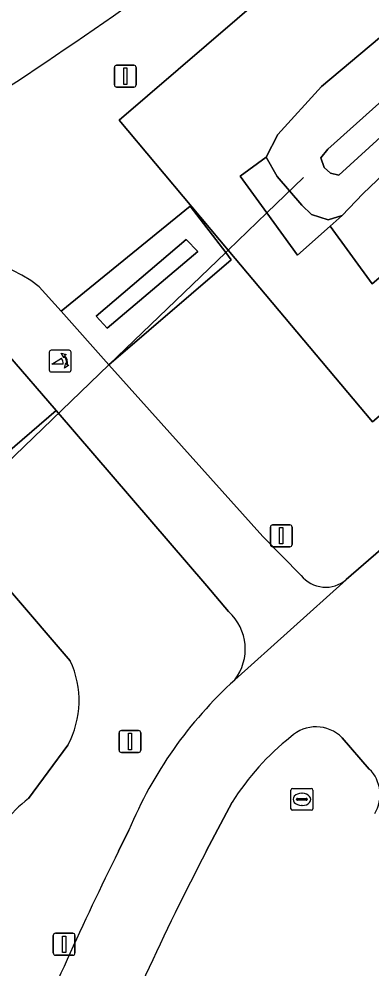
# Model space of a CAD drawing. Extents: x 155018 to 156648, y 383979 to 385733.
# Drawn here: x 156118.48 to 156134.6, y 384244.66 to 384288.07 of the extents above; entities that cross this region are included whole.
import ezdxf

# ---------------------------------------------------------------- set-up
doc = ezdxf.new("R2010")
doc.units = 0
for name, color, linetype in [('IMGEO_Berm_groen', 7, 'Continuous'), ('IMGEO_Duiker', 7, 'Continuous'), ('IMGEO_Fietspad_gesloten', 7, 'Continuous'), ('IMGEO_Groenvoorziening', 7, 'Continuous'), ('IMGEO_Lichtmast', 7, 'Continuous'), ('IMGEO_Loofbos', 7, 'Continuous'), ('IMGEO_Oever', 7, 'Continuous'), ('IMGEO_Poller', 7, 'Continuous'), ('IMGEO_Rijbaan_lokaal_gesloten', 7, 'Continuous'), ('IMGEO_Rioolput', 7, 'Continuous'), ('IMGEO_Terreindeel_gesloten', 7, 'Continuous'), ('IMGEO_Verkeersbordpaal', 7, 'Continuous'), ('IMGEO_Waterloop', 7, 'Continuous')]:
    doc.layers.add(name, color=color, linetype=linetype)

msp = doc.modelspace()

# ---------------------------------------------------------------- linework, layer by layer
at = {"layer": 'IMGEO_Berm_groen'}
for points in [[(156214.35, 384338.025), (156134.617, 384269.644), (156128.031, 384277.497), (156123.05, 384283.437), (156200.868, 384350.384)], [(156133.424, 384262.426), (156142.806, 384270.572), (156179.673, 384302.64), (156225.198, 384342.177)], [(156119.396, 384275.823), (156120.399, 384274.701), (156126.291, 384279.514), (156127.917, 384277.387), (156128.166, 384277.061), (156122.588, 384272.255), (156129.613, 384264.401), (156131.363, 384262.618)], [(156134.475, 384253.763), (156133.234, 384255.195)], [(156128.218, 384252.245), (156127.028, 384250)]]:
    msp.add_lwpolyline(points, dxfattribs=at)
for centre, radius, start, end in [((156036.956, 384414.832), 147.75, 295.82436, 308.17341), ((156043.379, 384405.07), 136.734, 296.97624, 304.76505), ((155974.624, 384501.293), 259.53, 302.45491, 306.22741), ((156115.664, 384271.127), 5.998, 51.5269, 122.4441), ((156132.487, 384263.525), 1.444, 218.9063, 310.4492), ((156132.043, 384254.024), 1.67, 44.5093, 133.5329), ((156137.941, 384246.238), 11.428, 128.0734, 148.2918), ((156133.325, 384252.59), 1.643, 328.2491, 45.5717), ((156248.899, 384186.806), 137.28, 152.59191, 157.86288)]:
    msp.add_arc(centre, radius, start, end, dxfattribs=at)
at = {"layer": 'IMGEO_Duiker'}
msp.add_lwpolyline([(156113.08, 384262.046), (156113.675, 384263.671), (156115.251, 384265.189), (156122.588, 384272.255), (156127.917, 384277.387), (156128.031, 384277.497), (156129.797, 384279.198), (156131.476, 384280.815)], dxfattribs=at)
at = {"layer": 'IMGEO_Fietspad_gesloten'}
for points in [[(156192.925, 384309.395), (156227.605, 384339.354), (156225.198, 384342.177), (156179.673, 384302.64), (156142.806, 384270.572), (156133.424, 384262.426), (156133.419, 384262.42), (156128.329, 384257.837)], [(156122.588, 384272.255), (156120.399, 384274.701), (156119.396, 384275.823)], [(156117.821, 384272.894), (156117.972, 384272.719), (156120.169, 384270.161), (156127.057, 384262.14), (156128.048, 384260.964)], [(156131.363, 384262.618), (156129.613, 384264.401), (156122.588, 384272.255)], [(156128.329, 384257.837), (156133.419, 384262.42), (156133.424, 384262.426)], [(156133.234, 384255.195), (156134.475, 384253.763)], [(156127.028, 384250), (156128.218, 384252.245)], [(156123.495, 384250.961), (156123.018, 384250)]]:
    msp.add_lwpolyline(points, dxfattribs=at)
for centre, radius, start, end in [((156115.664, 384271.127), 5.998, 51.5269, 122.4441), ((156132.487, 384263.525), 1.444, 218.9063, 310.4492), ((156126.499, 384259.249), 2.311, 322.3469, 47.923), ((156141.325, 384243.563), 19.303, 132.3171, 157.4665), ((156132.043, 384254.024), 1.67, 44.5093, 133.5329), ((156137.941, 384246.238), 11.428, 128.0734, 148.2918), ((156133.325, 384252.59), 1.643, 328.2491, 45.5717), ((156278.192, 384173.579), 172.972, 153.78047, 157.41123), ((156248.899, 384186.806), 137.28, 152.59191, 157.86288)]:
    msp.add_arc(centre, radius, start, end, dxfattribs=at)
at = {"layer": 'IMGEO_Groenvoorziening'}
for points in [[(156215.271, 384350.586), (156212.547, 384348.449), (156209.975, 384346.566), (156206.373, 384343.345), (156196.913, 384334.897), (156187.241, 384326.576), (156180.422, 384320.643), (156174.984, 384315.679), (156163.418, 384306.011), (156157.275, 384300.791), (156150.71, 384295.249), (156140.606, 384286.194), (156134.174, 384280.068), (156133.229, 384279.084), (156132.685, 384278.599), (156134.612, 384275.951), (156219.615, 384348.849), (156217.036, 384352.009)], [(156122.588, 384272.255), (156128.166, 384277.061), (156127.917, 384277.387), (156126.291, 384279.514), (156120.399, 384274.701)], [(156122.499, 384273.929), (156122.006, 384274.48), (156126.118, 384277.986), (156126.651, 384277.43)], [(156122.499, 384273.929), (156126.651, 384277.43), (156126.118, 384277.986), (156122.006, 384274.48)], [(156117.197, 384272.086), (156112.863, 384268.545), (156115.278, 384265.941), (156120.169, 384270.161), (156117.972, 384272.719)]]:
    msp.add_lwpolyline(points, close=True, dxfattribs=at)
for points in [[(156128.048, 384260.964), (156127.057, 384262.14), (156120.169, 384270.161), (156115.278, 384265.941), (156112.863, 384268.545), (156117.197, 384272.086), (156116.626, 384272.599), (156116.118, 384272.789), (156115.575, 384272.795), (156114.97, 384272.584), (156110.798, 384270.367), (156115.251, 384265.189), (156120.822, 384258.712)], [(156120.714, 384254.863), (156118.909, 384252.423)], [(156123.018, 384250), (156123.495, 384250.961)]]:
    msp.add_lwpolyline(points, dxfattribs=at)
for centre, radius, start, end in [((156036.956, 384414.832), 147.75, 295.82436, 308.17341), ((156126.499, 384259.249), 2.311, 322.3469, 47.923), ((156116.925, 384256.895), 4.299, 331.7894, 24.9961), ((156141.325, 384243.563), 19.303, 132.3171, 157.4665), ((156124.276, 384245.819), 8.509, 129.0988, 150.5728), ((156278.192, 384173.579), 172.972, 153.78047, 157.41123)]:
    msp.add_arc(centre, radius, start, end, dxfattribs=at)
at = {"layer": 'IMGEO_Lichtmast'}
for p, q in [((156122.938, 384285.955), (156123.728, 384285.955)), ((156123.728, 384285.955), (156122.938, 384285.955)), ((156122.838, 384285.055), (156122.838, 384285.855)), ((156122.838, 384285.855), (156122.838, 384285.055)), ((156123.828, 384285.855), (156123.828, 384285.055)), ((156123.828, 384285.055), (156123.828, 384285.855)), ((156123.728, 384284.955), (156122.938, 384284.955)), ((156122.938, 384284.955), (156123.728, 384284.955)), ((156120.045, 384245.35), (156120.045, 384246.15)), ((156120.045, 384246.15), (156120.045, 384245.35)), ((156120.145, 384246.25), (156120.935, 384246.25)), ((156120.935, 384246.25), (156120.145, 384246.25)), ((156121.035, 384246.15), (156121.035, 384245.35)), ((156121.035, 384245.35), (156121.035, 384246.15)), ((156120.935, 384245.25), (156120.145, 384245.25)), ((156120.145, 384245.25), (156120.935, 384245.25))]:
    msp.add_line(p, q, dxfattribs=at)
for points in [[(156123.258, 384285.83), (156123.408, 384285.83), (156123.408, 384285.08), (156123.258, 384285.08), (156123.258, 384285.83)], [(156120.465, 384246.125), (156120.615, 384246.125), (156120.615, 384245.375), (156120.465, 384245.375), (156120.465, 384246.125)]]:
    msp.add_lwpolyline(points, dxfattribs=at)
for centre, start, end in [((156122.938, 384285.855), 90, 180), ((156122.938, 384285.855), 90, 180), ((156123.728, 384285.855), 0, 90), ((156123.728, 384285.855), 360, 90), ((156122.938, 384285.055), 180, 270), ((156122.938, 384285.055), 180, 270), ((156123.728, 384285.055), 270, 0), ((156123.728, 384285.055), 270, 0), ((156120.145, 384246.15), 90, 180), ((156120.145, 384246.15), 90, 180), ((156120.935, 384246.15), 0, 90), ((156120.935, 384246.15), 360, 90), ((156120.145, 384245.35), 180, 270), ((156120.145, 384245.35), 180, 270), ((156120.935, 384245.35), 270, 0), ((156120.935, 384245.35), 270, 0)]:
    msp.add_arc(centre, 0.1, start, end, dxfattribs=at)
at = {"layer": 'IMGEO_Loofbos'}
for points in [[(156200.868, 384350.384), (156123.05, 384283.437), (156128.031, 384277.497), (156134.617, 384269.644), (156214.35, 384338.025)], [(156219.615, 384348.849), (156134.612, 384275.951), (156132.685, 384278.599), (156131.193, 384277.268), (156129.797, 384279.198), (156128.58, 384280.881), (156129.772, 384281.752), (156130.302, 384282.781), (156132.287, 384284.982), (156139.385, 384290.959), (156152.183, 384302.46), (156162.617, 384311.194), (156171.849, 384319.297), (156184.37, 384330.235)], [(156120.822, 384258.712), (156115.251, 384265.189), (156110.798, 384270.367), (156110.375, 384270.859)], [(156118.909, 384252.423), (156120.714, 384254.863)]]:
    msp.add_lwpolyline(points, dxfattribs=at)
for centre, radius, start, end in [((156116.925, 384256.895), 4.299, 331.7894, 24.9961), ((156124.276, 384245.819), 8.509, 129.0988, 150.5728)]:
    msp.add_arc(centre, radius, start, end, dxfattribs=at)
at = {"layer": 'IMGEO_Oever'}
for points in [[(156195.464, 384334.904), (156181.997, 384323.59), (156169.405, 384313.011), (156161.324, 384305.768), (156145.565, 384292.339), (156133.088, 384280.926), (156132.697, 384281.013), (156132.414, 384281.275), (156132.266, 384281.719), (156132.575, 384282.11), (156145.684, 384293.88), (156164.233, 384310.018), (156183.045, 384326.001)], [(156184.37, 384330.235), (156171.849, 384319.297), (156162.617, 384311.194), (156152.183, 384302.46), (156139.385, 384290.959), (156132.287, 384284.982), (156130.302, 384282.781), (156129.772, 384281.752), (156130.266, 384280.865), (156131.389, 384279.552), (156131.842, 384279.126), (156132.591, 384278.885), (156133.229, 384279.084), (156134.174, 384280.068), (156140.606, 384286.194), (156150.71, 384295.249), (156157.275, 384300.791), (156163.418, 384306.011), (156174.984, 384315.679), (156180.422, 384320.643), (156187.241, 384326.576)]]:
    msp.add_lwpolyline(points, dxfattribs=at)
at = {"layer": 'IMGEO_Poller'}
for p, q in [((156120.762, 384272.922), (156119.954, 384272.922)), ((156120.762, 384272.922), (156119.954, 384272.922)), ((156119.86, 384272.827), (156119.86, 384272.02)), ((156119.86, 384272.827), (156119.86, 384272.02)), ((156120.856, 384272.02), (156120.856, 384272.827)), ((156120.856, 384272.02), (156120.856, 384272.827)), ((156119.954, 384271.925), (156120.762, 384271.925)), ((156119.954, 384271.925), (156120.762, 384271.925))]:
    msp.add_line(p, q, dxfattribs=at)
for points in [[(156120.495, 384272.278), (156119.982, 384272.278), (156120.412, 384272.553)], [(156120.539, 384272.651), (156120.527, 384272.578), (156120.402, 384272.783)], [(156120.402, 384272.783), (156120.633, 384272.717), (156120.562, 384272.685)], [(156120.555, 384272.106), (156120.621, 384272.337), (156120.651, 384272.269)], [(156120.687, 384272.242), (156120.759, 384272.231), (156120.555, 384272.106)]]:
    msp.add_lwpolyline(points, dxfattribs=at)
for centre, radius, start, end in [((156119.954, 384272.827), 0.0946, 90, 180), ((156119.954, 384272.827), 0.0946, 90, 180), ((156120.762, 384272.827), 0.0946, 0, 90), ((156120.762, 384272.827), 0.0946, 0, 90), ((156120.167, 384272.328), 0.332, 351.3247, 42.4854), ((156120.181, 384272.338), 0.476, 351.7527, 41.1691), ((156120.181, 384272.338), 0.516, 349.3569, 42.2912), ((156119.954, 384272.02), 0.0946, 180, 270), ((156119.954, 384272.02), 0.0946, 180, 270), ((156120.762, 384272.02), 0.0946, 270, 0), ((156120.762, 384272.02), 0.0946, 270, 0)]:
    msp.add_arc(centre, radius, start, end, dxfattribs=at)
at = {"layer": 'IMGEO_Rijbaan_lokaal_gesloten'}
for centre, radius, start, end in [((156043.379, 384405.07), 136.734, 296.97624, 304.76505), ((155974.624, 384501.293), 259.53, 302.45491, 306.22741)]:
    msp.add_arc(centre, radius, start, end, dxfattribs=at)
at = {"layer": 'IMGEO_Rioolput'}
for p, q in [((156130.899, 384251.951), (156130.899, 384252.803)), ((156130.974, 384252.877), (156131.826, 384252.877)), ((156131.387, 384252.657), (156131.412, 384252.657)), ((156131.9, 384252.803), (156131.9, 384251.951)), ((156131.158, 384252.371), (156131.158, 384252.383)), ((156131.596, 384252.334), (156131.198, 384252.334)), ((156131.201, 384252.42), (156131.599, 384252.42)), ((156131.41, 384252.097), (156131.385, 384252.097)), ((156131.642, 384252.383), (156131.642, 384252.371)), ((156131.826, 384251.877), (156130.974, 384251.877))]:
    msp.add_line(p, q, dxfattribs=at)
for points in [[(156130.899, 384251.951), (156130.899, 384252.803)], [(156130.974, 384252.877), (156131.826, 384252.877)], [(156131.9, 384252.803), (156131.9, 384251.951)], [(156131.826, 384251.877), (156130.974, 384251.877)]]:
    msp.add_lwpolyline(points, dxfattribs=at)
for centre, radius, start, end in [((156130.976, 384252.801), 0.0765, 91.552, 178.448), ((156130.976, 384252.801), 0.0765, 91.552, 178.448), ((156131.824, 384252.801), 0.0765, 1.552, 88.448), ((156131.824, 384252.801), 0.0765, 1.552, 88.448), ((156131.198, 384252.38), 0.0403, 85.8775, 175.7526), ((156131.195, 384252.37), 0.0366, 178.938, 274.7102), ((156131.599, 384252.377), 0.043, 264.8664, 352.4533), ((156131.603, 384252.382), 0.0386, 1.7309, 96.639), ((156130.976, 384251.953), 0.0765, 181.552, 268.448), ((156130.976, 384251.953), 0.0765, 181.552, 268.448), ((156131.824, 384251.953), 0.0765, 271.552, 358.448), ((156131.824, 384251.953), 0.0765, 271.552, 358.448)]:
    msp.add_arc(centre, radius, start, end, dxfattribs=at)
for centre, major_axis, ratio, start_param, end_param in [((156131.386, 384252.377), (-0.387, 0.002), 0.722429, 4.712389, 7.853982), ((156131.411, 384252.377), (-0.39, 0.002), 0.717154, 1.570796, 4.712389)]:
    msp.add_ellipse(centre, major_axis=major_axis, ratio=ratio, start_param=start_param, end_param=end_param, dxfattribs=at)
at = {"layer": 'IMGEO_Terreindeel_gesloten'}
msp.add_lwpolyline([(156132.685, 384278.599), (156133.229, 384279.084), (156132.591, 384278.885), (156131.842, 384279.126), (156131.389, 384279.552), (156130.266, 384280.865), (156129.772, 384281.752), (156128.58, 384280.881), (156129.797, 384279.198), (156131.193, 384277.268)], close=True, dxfattribs=at)
at = {"layer": 'IMGEO_Verkeersbordpaal'}
for p, q in [((156129.959, 384264.033), (156129.959, 384264.833)), ((156129.959, 384264.833), (156129.959, 384264.033)), ((156130.059, 384264.933), (156130.849, 384264.933)), ((156130.849, 384264.933), (156130.059, 384264.933)), ((156130.949, 384264.833), (156130.949, 384264.033)), ((156130.949, 384264.033), (156130.949, 384264.833)), ((156130.849, 384263.933), (156130.059, 384263.933)), ((156130.059, 384263.933), (156130.849, 384263.933)), ((156123.052, 384254.624), (156123.052, 384255.424)), ((156123.052, 384255.424), (156123.052, 384254.624)), ((156123.152, 384255.524), (156123.942, 384255.524)), ((156123.942, 384255.524), (156123.152, 384255.524)), ((156124.042, 384255.424), (156124.042, 384254.624)), ((156124.042, 384254.624), (156124.042, 384255.424)), ((156123.942, 384254.524), (156123.152, 384254.524)), ((156123.152, 384254.524), (156123.942, 384254.524))]:
    msp.add_line(p, q, dxfattribs=at)
for points in [[(156130.379, 384264.808), (156130.529, 384264.808), (156130.529, 384264.058), (156130.379, 384264.058), (156130.379, 384264.808)], [(156123.472, 384255.399), (156123.622, 384255.399), (156123.622, 384254.649), (156123.472, 384254.649), (156123.472, 384255.399)]]:
    msp.add_lwpolyline(points, dxfattribs=at)
for centre, start, end in [((156130.059, 384264.833), 90, 180), ((156130.059, 384264.833), 90, 180), ((156130.849, 384264.833), 0, 90), ((156130.849, 384264.833), 360, 90), ((156130.059, 384264.033), 180, 270), ((156130.059, 384264.033), 180, 270), ((156130.849, 384264.033), 270, 0), ((156130.849, 384264.033), 270, 0), ((156123.152, 384255.424), 90, 180), ((156123.152, 384255.424), 90, 180), ((156123.942, 384255.424), 0, 90), ((156123.942, 384255.424), 360, 90), ((156123.152, 384254.624), 180, 270), ((156123.152, 384254.624), 180, 270), ((156123.942, 384254.624), 270, 0), ((156123.942, 384254.624), 270, 0)]:
    msp.add_arc(centre, 0.1, start, end, dxfattribs=at)
at = {"layer": 'IMGEO_Waterloop'}
msp.add_lwpolyline([(156183.045, 384326.001), (156164.233, 384310.018), (156145.684, 384293.88), (156132.575, 384282.11), (156132.266, 384281.719), (156132.414, 384281.275), (156132.697, 384281.013), (156133.088, 384280.926), (156145.565, 384292.339), (156161.324, 384305.768), (156169.405, 384313.011), (156181.997, 384323.59), (156195.464, 384334.904)], dxfattribs=at)

doc.saveas('drawing.dxf')
